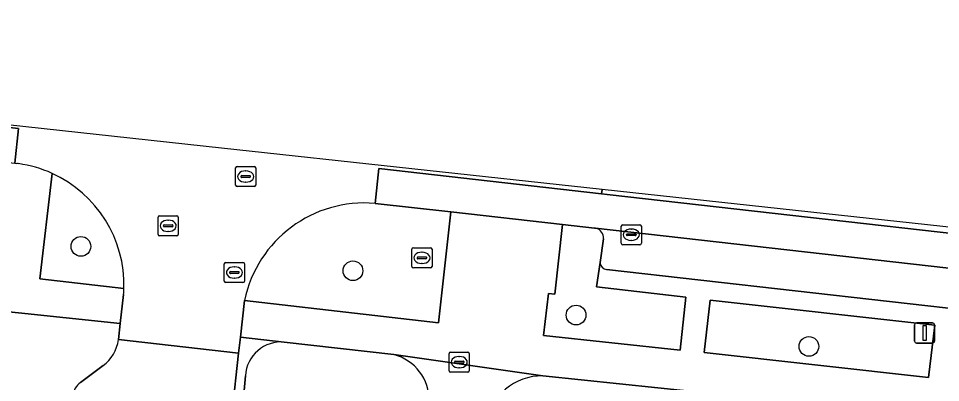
# Model space of a CAD drawing. Extents: x 161928 to 163071, y 386474 to 387428.
# Drawn here: x 162566.36 to 162612.14, y 387355.25 to 387373.34 of the extents above; entities that cross this region are included whole.
import ezdxf

# ---------------------------------------------------------------- set-up
doc = ezdxf.new("R2010")
doc.units = 0
for name, color, linetype in [('IMGEO_Boom', 7, 'Continuous'), ('IMGEO_Brandkraan', 7, 'Continuous'), ('IMGEO_Erf', 7, 'Continuous'), ('IMGEO_Groenvoorziening', 7, 'Continuous'), ('IMGEO_Kolk', 7, 'Continuous'), ('IMGEO_Lichtmast', 7, 'Continuous'), ('IMGEO_Parkeervlak_open', 7, 'Continuous'), ('IMGEO_Rijbaan_lokaal_gesloten', 7, 'Continuous'), ('IMGEO_Rijbaan_lokaal_open', 7, 'Continuous'), ('IMGEO_Rioolput', 7, 'Continuous'), ('IMGEO_Voetpad_open', 7, 'Continuous')]:
    doc.layers.add(name, color=color, linetype=linetype)

msp = doc.modelspace()

# ---------------------------------------------------------------- linework, layer by layer
at = {"layer": 'IMGEO_Boom'}
for centre in [(162569.463, 387362.018), (162582.972, 387360.807), (162594.048, 387358.606), (162605.607, 387357.048)]:
    msp.add_circle(centre, 0.489, dxfattribs=at)
at = {"layer": 'IMGEO_Brandkraan'}
for p, q in [((162587.746, 387355.84), (162587.746, 387356.692)), ((162587.821, 387356.766), (162588.673, 387356.766)), ((162588.747, 387356.692), (162588.747, 387355.84)), ((162588.005, 387356.26), (162588.005, 387356.272)), ((162588.443, 387356.223), (162588.045, 387356.223)), ((162588.048, 387356.309), (162588.446, 387356.309)), ((162588.234, 387356.546), (162588.259, 387356.546)), ((162588.489, 387356.272), (162588.489, 387356.26)), ((162588.673, 387355.766), (162587.821, 387355.766)), ((162588.257, 387355.986), (162588.232, 387355.986))]:
    msp.add_line(p, q, dxfattribs=at)
for points in [[(162587.746, 387355.84), (162587.746, 387356.692)], [(162587.821, 387356.766), (162588.673, 387356.766)], [(162588.747, 387356.692), (162588.747, 387355.84)], [(162588.673, 387355.766), (162587.821, 387355.766)]]:
    msp.add_lwpolyline(points, dxfattribs=at)
for centre, radius, start, end in [((162587.823, 387356.69), 0.0765, 91.552, 178.448), ((162587.823, 387356.69), 0.0765, 91.552, 178.448), ((162588.671, 387356.69), 0.0765, 1.552, 88.448), ((162588.671, 387356.69), 0.0765, 1.552, 88.448), ((162588.045, 387356.269), 0.0403, 85.8775, 175.7526), ((162588.042, 387356.259), 0.0366, 178.938, 274.7102), ((162588.446, 387356.266), 0.043, 264.8664, 352.4533), ((162588.45, 387356.271), 0.0386, 1.7309, 96.639), ((162587.823, 387355.842), 0.0765, 181.552, 268.448), ((162587.823, 387355.842), 0.0765, 181.552, 268.448), ((162588.671, 387355.842), 0.0765, 271.552, 358.448), ((162588.671, 387355.842), 0.0765, 271.552, 358.448)]:
    msp.add_arc(centre, radius, start, end, dxfattribs=at)
for centre, major_axis, ratio, start_param, end_param in [((162588.233, 387356.266), (-0.387, 0.002), 0.722429, 4.712389, 7.853982), ((162588.258, 387356.266), (-0.39, 0.002), 0.717154, 1.570796, 4.712389)]:
    msp.add_ellipse(centre, major_axis=major_axis, ratio=ratio, start_param=start_param, end_param=end_param, dxfattribs=at)
at = {"layer": 'IMGEO_Erf'}
msp.add_lwpolyline([(162642.295, 387350.239), (162622.852, 387352.401), (162592.401, 387355.586)], dxfattribs=at)
msp.add_arc((162592.348, 387352.776), 2.81, 88.9184, 170.9394, dxfattribs=at)
at = {"layer": 'IMGEO_Groenvoorziening'}
for points in [[(162568.032, 387365.644), (162567.426, 387360.399), (162571.602, 387359.933)], [(162587.829, 387363.728), (162584.067, 387364.153)], [(162577.594, 387359.332), (162587.211, 387358.223), (162587.829, 387363.728)], [(162595.019, 387362.916), (162594.963, 387362.922), (162593.377, 387363.101), (162592.987, 387359.652), (162592.677, 387359.671), (162592.431, 387357.598), (162599.212, 387356.87), (162599.495, 387359.499), (162595.068, 387360.011), (162595.241, 387361.219)], [(162595.241, 387361.219), (162595.408, 387362.392)], [(162584.997, 387356.639), (162579.561, 387357.266)], [(162577.629, 387355.594), (162576.971, 387348.318), (162576.058, 387340.323)]]:
    msp.add_lwpolyline(points, dxfattribs=at)
msp.add_lwpolyline([(162600.404, 387356.739), (162611.551, 387355.51), (162611.855, 387358.105), (162600.706, 387359.34)], close=True, dxfattribs=at)
for centre, radius, start, end in [((162565.524, 387360.105), 6.081, 358.3808, 65.639), ((162583.54, 387358.105), 6.071, 85.0158, 168.3406), ((162594.937, 387362.449), 0.474, 353.0882, 80.0897), ((162579.417, 387355.48), 1.792, 85.391, 176.3564), ((162584.44, 387354.4), 2.307, 358.2846, 76.025)]:
    msp.add_arc(centre, radius, start, end, dxfattribs=at)
at = {"layer": 'IMGEO_Kolk'}
for p, q in [((162596.289, 387362.17), (162596.289, 387363.022)), ((162596.364, 387363.096), (162597.216, 387363.096)), ((162597.29, 387363.022), (162597.29, 387362.17)), ((162596.548, 387362.59), (162596.548, 387362.602)), ((162596.986, 387362.553), (162596.588, 387362.553)), ((162596.591, 387362.639), (162596.989, 387362.639)), ((162596.777, 387362.876), (162596.802, 387362.876)), ((162597.032, 387362.602), (162597.032, 387362.59)), ((162597.216, 387362.096), (162596.364, 387362.096)), ((162596.8, 387362.316), (162596.775, 387362.316))]:
    msp.add_line(p, q, dxfattribs=at)
for points in [[(162596.289, 387362.17), (162596.289, 387363.022)], [(162596.364, 387363.096), (162597.216, 387363.096)], [(162597.29, 387363.022), (162597.29, 387362.17)], [(162597.216, 387362.096), (162596.364, 387362.096)]]:
    msp.add_lwpolyline(points, dxfattribs=at)
for centre, radius, start, end in [((162596.366, 387363.02), 0.0765, 91.552, 178.448), ((162596.366, 387363.02), 0.0765, 91.552, 178.448), ((162597.214, 387363.02), 0.0765, 1.552, 88.448), ((162597.214, 387363.02), 0.0765, 1.552, 88.448), ((162596.588, 387362.599), 0.0403, 85.8775, 175.7526), ((162596.585, 387362.589), 0.0366, 178.938, 274.7102), ((162596.989, 387362.596), 0.043, 264.8664, 352.4533), ((162596.993, 387362.601), 0.0386, 1.7309, 96.639), ((162596.366, 387362.172), 0.0765, 181.552, 268.448), ((162596.366, 387362.172), 0.0765, 181.552, 268.448), ((162597.214, 387362.172), 0.0765, 271.552, 358.448), ((162597.214, 387362.172), 0.0765, 271.552, 358.448)]:
    msp.add_arc(centre, radius, start, end, dxfattribs=at)
for centre, major_axis, ratio, start_param, end_param in [((162596.776, 387362.596), (-0.387, 0.002), 0.722429, 4.712389, 7.853982), ((162596.801, 387362.596), (-0.39, 0.002), 0.717154, 1.570796, 4.712389)]:
    msp.add_ellipse(centre, major_axis=major_axis, ratio=ratio, start_param=start_param, end_param=end_param, dxfattribs=at)
at = {"layer": 'IMGEO_Lichtmast'}
for p, q in [((162610.854, 387357.316), (162610.854, 387358.116)), ((162610.854, 387358.116), (162610.854, 387357.316)), ((162610.954, 387358.216), (162611.744, 387358.216)), ((162611.744, 387358.216), (162610.954, 387358.216)), ((162611.844, 387358.116), (162611.844, 387357.316)), ((162611.844, 387357.316), (162611.844, 387358.116)), ((162611.744, 387357.216), (162610.954, 387357.216)), ((162610.954, 387357.216), (162611.744, 387357.216))]:
    msp.add_line(p, q, dxfattribs=at)
msp.add_lwpolyline([(162611.274, 387358.091), (162611.424, 387358.091), (162611.424, 387357.341), (162611.274, 387357.341), (162611.274, 387358.091)], dxfattribs=at)
for centre, start, end in [((162610.954, 387358.116), 90, 180), ((162610.954, 387358.116), 90, 180), ((162611.744, 387358.116), 0, 90), ((162611.744, 387358.116), 360, 90), ((162610.954, 387357.316), 180, 270), ((162610.954, 387357.316), 180, 270), ((162611.744, 387357.316), 270, 0), ((162611.744, 387357.316), 270, 0)]:
    msp.add_arc(centre, 0.1, start, end, dxfattribs=at)
at = {"layer": 'IMGEO_Parkeervlak_open'}
for points in [[(162641.66, 387357.632), (162641.228, 387357.668), (162623.809, 387359.664), (162595.019, 387362.916)], [(162595.408, 387362.392), (162595.241, 387361.219)], [(162595.565, 387360.869), (162623.662, 387357.685), (162640.728, 387355.754)]]:
    msp.add_lwpolyline(points, dxfattribs=at)
for centre, radius, start, end in [((162594.937, 387362.449), 0.474, 353.0882, 80.0897), ((162595.603, 387361.229), 0.362, 181.6049, 263.9768)]:
    msp.add_arc(centre, radius, start, end, dxfattribs=at)
at = {"layer": 'IMGEO_Rijbaan_lokaal_gesloten'}
for points in [[(162517.139, 387373.344), (162517.014, 387372.275), (162516.936, 387371.604), (162536.231, 387369.457), (162566.191, 387366.145), (162566.372, 387367.882), (162563.976, 387368.148)], [(162595.315, 387364.634), (162584.254, 387365.888), (162584.067, 387364.153), (162587.829, 387363.728), (162593.377, 387363.101), (162594.963, 387362.922), (162595.019, 387362.916), (162623.809, 387359.664), (162641.228, 387357.668), (162641.459, 387359.428), (162623.977, 387361.386), (162595.593, 387364.603)]]:
    msp.add_lwpolyline(points, close=True, dxfattribs=at)
for points in [[(162556.325, 387170.7), (162562.455, 387225.375), (162563.47, 387234.424), (162564.129, 387240.295), (162565.141, 387249.322), (162565.217, 387250), (162565.384, 387251.472), (162567.496, 387270.127), (162567.84, 387273.164), (162569.577, 387288.505), (162571.026, 387301.117), (162574.205, 387327.087), (162575.142, 387335.865), (162575.483, 387339.07), (162576.516, 387348.748), (162576.827, 387352.455), (162576.971, 387353.801), (162577.295, 387356.72), (162571.324, 387357.392)], [(162570.569, 387356.092), (162569.438, 387355.252)]]:
    msp.add_lwpolyline(points, dxfattribs=at)
for centre, radius, start, end in [((162569.416, 387357.631), 1.923, 306.8385, 352.8681), ((162569.983, 387354.512), 0.919, 126.3408, 173.7269)]:
    msp.add_arc(centre, radius, start, end, dxfattribs=at)
at = {"layer": 'IMGEO_Rijbaan_lokaal_open'}
for points in [[(162595.339, 387364.846), (162576.444, 387366.9), (162563.988, 387368.254), (162563.976, 387368.148), (162566.372, 387367.882), (162566.191, 387366.145), (162566.276, 387366.135)], [(162584.067, 387364.153), (162584.254, 387365.888), (162595.315, 387364.634), (162595.339, 387364.846)], [(162571.585, 387359.625), (162571.416, 387358.181), (162571.324, 387357.392), (162577.295, 387356.72), (162577.386, 387357.516), (162577.594, 387359.332)]]:
    msp.add_lwpolyline(points, dxfattribs=at)
msp.add_lwpolyline([(162641.48, 387359.589), (162621.098, 387362.045), (162595.339, 387364.846), (162595.315, 387364.634), (162595.593, 387364.603), (162623.977, 387361.386), (162641.459, 387359.428)], close=True, dxfattribs=at)
for centre, radius, start, end in [((162566.289, 387365.743), 0.392, 78.9887, 91.9152), ((162565.529, 387360.135), 6.051, 65.5676, 82.0704), ((162565.524, 387360.105), 6.081, 358.3808, 65.639), ((162583.54, 387358.105), 6.071, 85.0158, 168.3406), ((162563.665, 387360.217), 7.942, 355.728, 357.9535)]:
    msp.add_arc(centre, radius, start, end, dxfattribs=at)
at = {"layer": 'IMGEO_Rioolput'}
for p, q in [((162577.145, 387365.063), (162577.145, 387365.915)), ((162577.22, 387365.989), (162578.072, 387365.989)), ((162577.633, 387365.769), (162577.658, 387365.769)), ((162578.146, 387365.915), (162578.146, 387365.063)), ((162577.404, 387365.483), (162577.404, 387365.495)), ((162577.842, 387365.446), (162577.444, 387365.446)), ((162577.447, 387365.532), (162577.845, 387365.532)), ((162577.888, 387365.495), (162577.888, 387365.483)), ((162578.072, 387364.989), (162577.22, 387364.989)), ((162577.656, 387365.209), (162577.631, 387365.209)), ((162573.297, 387362.614), (162573.297, 387363.466)), ((162573.372, 387363.54), (162574.224, 387363.54)), ((162574.298, 387363.466), (162574.298, 387362.614)), ((162573.556, 387363.034), (162573.556, 387363.046)), ((162573.599, 387363.083), (162573.997, 387363.083)), ((162573.785, 387363.32), (162573.81, 387363.32)), ((162574.04, 387363.046), (162574.04, 387363.034)), ((162573.994, 387362.997), (162573.596, 387362.997)), ((162573.808, 387362.76), (162573.783, 387362.76)), ((162574.224, 387362.54), (162573.372, 387362.54)), ((162585.896, 387361.022), (162585.896, 387361.874)), ((162585.971, 387361.948), (162586.823, 387361.948)), ((162586.384, 387361.728), (162586.409, 387361.728)), ((162586.897, 387361.874), (162586.897, 387361.022)), ((162576.66, 387361.22), (162577.512, 387361.22)), ((162586.155, 387361.442), (162586.155, 387361.454)), ((162586.593, 387361.405), (162586.195, 387361.405)), ((162586.198, 387361.491), (162586.596, 387361.491)), ((162586.639, 387361.454), (162586.639, 387361.442)), ((162576.585, 387360.294), (162576.585, 387361.146)), ((162576.844, 387360.714), (162576.844, 387360.726)), ((162576.887, 387360.763), (162577.285, 387360.763)), ((162577.073, 387361), (162577.098, 387361)), ((162577.328, 387360.726), (162577.328, 387360.714)), ((162577.586, 387361.146), (162577.586, 387360.294)), ((162586.823, 387360.948), (162585.971, 387360.948)), ((162586.407, 387361.168), (162586.382, 387361.168)), ((162577.282, 387360.677), (162576.884, 387360.677)), ((162577.096, 387360.44), (162577.071, 387360.44)), ((162577.512, 387360.22), (162576.66, 387360.22))]:
    msp.add_line(p, q, dxfattribs=at)
for points in [[(162577.145, 387365.063), (162577.145, 387365.915)], [(162577.22, 387365.989), (162578.072, 387365.989)], [(162578.146, 387365.915), (162578.146, 387365.063)], [(162578.072, 387364.989), (162577.22, 387364.989)], [(162573.297, 387362.614), (162573.297, 387363.466)], [(162573.372, 387363.54), (162574.224, 387363.54)], [(162574.298, 387363.466), (162574.298, 387362.614)], [(162574.224, 387362.54), (162573.372, 387362.54)], [(162585.896, 387361.022), (162585.896, 387361.874)], [(162585.971, 387361.948), (162586.823, 387361.948)], [(162586.897, 387361.874), (162586.897, 387361.022)], [(162576.66, 387361.22), (162577.512, 387361.22)], [(162576.585, 387360.294), (162576.585, 387361.146)], [(162577.586, 387361.146), (162577.586, 387360.294)], [(162586.823, 387360.948), (162585.971, 387360.948)], [(162577.512, 387360.22), (162576.66, 387360.22)]]:
    msp.add_lwpolyline(points, dxfattribs=at)
for centre, radius, start, end in [((162577.222, 387365.913), 0.0765, 91.552, 178.448), ((162577.222, 387365.913), 0.0765, 91.552, 178.448), ((162578.07, 387365.913), 0.0765, 1.552, 88.448), ((162578.07, 387365.913), 0.0765, 1.552, 88.448), ((162577.444, 387365.492), 0.0403, 85.8775, 175.7526), ((162577.441, 387365.482), 0.0366, 178.938, 274.7102), ((162577.845, 387365.489), 0.043, 264.8664, 352.4533), ((162577.849, 387365.494), 0.0386, 1.7309, 96.639), ((162577.222, 387365.065), 0.0765, 181.552, 268.448), ((162577.222, 387365.065), 0.0765, 181.552, 268.448), ((162578.07, 387365.065), 0.0765, 271.552, 358.448), ((162578.07, 387365.065), 0.0765, 271.552, 358.448), ((162573.374, 387363.464), 0.0765, 91.552, 178.448), ((162573.374, 387363.464), 0.0765, 91.552, 178.448), ((162574.222, 387363.464), 0.0765, 1.552, 88.448), ((162574.222, 387363.464), 0.0765, 1.552, 88.448), ((162573.596, 387363.043), 0.0403, 85.8775, 175.7526), ((162573.593, 387363.033), 0.0366, 178.938, 274.7102), ((162573.997, 387363.04), 0.043, 264.8664, 352.4533), ((162574.001, 387363.045), 0.0386, 1.7309, 96.639), ((162573.374, 387362.616), 0.0765, 181.552, 268.448), ((162573.374, 387362.616), 0.0765, 181.552, 268.448), ((162574.222, 387362.616), 0.0765, 271.552, 358.448), ((162574.222, 387362.616), 0.0765, 271.552, 358.448), ((162585.973, 387361.872), 0.0765, 91.552, 178.448), ((162585.973, 387361.872), 0.0765, 91.552, 178.448), ((162586.821, 387361.872), 0.0765, 1.552, 88.448), ((162586.821, 387361.872), 0.0765, 1.552, 88.448), ((162576.662, 387361.144), 0.0765, 91.552, 178.448), ((162576.662, 387361.144), 0.0765, 91.552, 178.448), ((162577.51, 387361.144), 0.0765, 1.552, 88.448), ((162577.51, 387361.144), 0.0765, 1.552, 88.448), ((162586.195, 387361.451), 0.0403, 85.8775, 175.7526), ((162586.192, 387361.441), 0.0366, 178.938, 274.7102), ((162586.596, 387361.448), 0.043, 264.8664, 352.4533), ((162586.6, 387361.453), 0.0386, 1.7309, 96.639), ((162576.884, 387360.723), 0.0403, 85.8775, 175.7526), ((162577.289, 387360.725), 0.0386, 1.7309, 96.639), ((162585.973, 387361.024), 0.0765, 181.552, 268.448), ((162585.973, 387361.024), 0.0765, 181.552, 268.448), ((162586.821, 387361.024), 0.0765, 271.552, 358.448), ((162586.821, 387361.024), 0.0765, 271.552, 358.448), ((162576.662, 387360.296), 0.0765, 181.552, 268.448), ((162576.662, 387360.296), 0.0765, 181.552, 268.448), ((162576.881, 387360.713), 0.0366, 178.938, 274.7102), ((162577.285, 387360.72), 0.043, 264.8664, 352.4533), ((162577.51, 387360.296), 0.0765, 271.552, 358.448), ((162577.51, 387360.296), 0.0765, 271.552, 358.448)]:
    msp.add_arc(centre, radius, start, end, dxfattribs=at)
for centre, major_axis, ratio, start_param, end_param in [((162577.632, 387365.489), (-0.387, 0.002), 0.722429, 4.712389, 7.853982), ((162577.657, 387365.489), (-0.39, 0.002), 0.717154, 1.570796, 4.712389), ((162573.784, 387363.04), (-0.387, 0.002), 0.722429, 4.712389, 7.853982), ((162573.809, 387363.04), (-0.39, 0.002), 0.717154, 1.570796, 4.712389), ((162586.383, 387361.448), (-0.387, 0.002), 0.722429, 4.712389, 7.853982), ((162586.408, 387361.448), (-0.39, 0.002), 0.717154, 1.570796, 4.712389), ((162577.072, 387360.72), (-0.387, 0.002), 0.722429, 4.712389, 7.853982), ((162577.097, 387360.72), (-0.39, 0.002), 0.717154, 1.570796, 4.712389)]:
    msp.add_ellipse(centre, major_axis=major_axis, ratio=ratio, start_param=start_param, end_param=end_param, dxfattribs=at)
at = {"layer": 'IMGEO_Voetpad_open'}
for points in [[(162511.096, 387369.299), (162514.345, 387368.975), (162514.059, 387366.401), (162510.503, 387366.787), (162510.31, 387364.913), (162516.271, 387364.285), (162516.463, 387364.265), (162563.366, 387359.035), (162563.664, 387358.998), (162571.416, 387358.181), (162571.585, 387359.625)], [(162571.602, 387359.933), (162567.426, 387360.399), (162568.032, 387365.644)], [(162595.241, 387361.219), (162595.068, 387360.011), (162599.495, 387359.499), (162599.212, 387356.87), (162592.431, 387357.598), (162592.677, 387359.671), (162592.987, 387359.652), (162593.377, 387363.101), (162587.829, 387363.728), (162587.211, 387358.223), (162577.594, 387359.332), (162577.386, 387357.516), (162579.561, 387357.266), (162584.997, 387356.639), (162592.401, 387355.586), (162622.852, 387352.401), (162642.295, 387350.239), (162648.022, 387349.67), (162648.109, 387350.625)], [(162640.728, 387355.754), (162623.662, 387357.685), (162595.565, 387360.869)], [(162571.324, 387357.392), (162571.416, 387358.181), (162563.664, 387358.998)], [(162579.561, 387357.266), (162577.386, 387357.516), (162577.295, 387356.72), (162576.971, 387353.801), (162576.827, 387352.455), (162576.516, 387348.748), (162575.483, 387339.07), (162577.144, 387338.836)], [(162592.401, 387355.586), (162584.997, 387356.639)], [(162569.438, 387355.252), (162570.569, 387356.092)], [(162576.058, 387340.323), (162576.971, 387348.318), (162577.629, 387355.594)]]:
    msp.add_lwpolyline(points, dxfattribs=at)
msp.add_lwpolyline([(162600.404, 387356.739), (162600.706, 387359.34), (162611.855, 387358.105), (162611.551, 387355.51)], close=True, dxfattribs=at)
for centre, radius, start, end in [((162566.289, 387365.743), 0.392, 78.9887, 91.9152), ((162565.529, 387360.135), 6.051, 65.5676, 82.0704), ((162595.603, 387361.229), 0.362, 181.6049, 263.9768), ((162563.665, 387360.217), 7.942, 355.728, 357.9535), ((162569.416, 387357.631), 1.923, 306.8385, 352.8681), ((162579.417, 387355.48), 1.792, 85.391, 176.3564), ((162584.44, 387354.4), 2.307, 358.2846, 76.025), ((162569.983, 387354.512), 0.919, 126.3408, 173.7269), ((162592.348, 387352.776), 2.81, 88.9184, 170.9394)]:
    msp.add_arc(centre, radius, start, end, dxfattribs=at)

doc.saveas('drawing.dxf')
